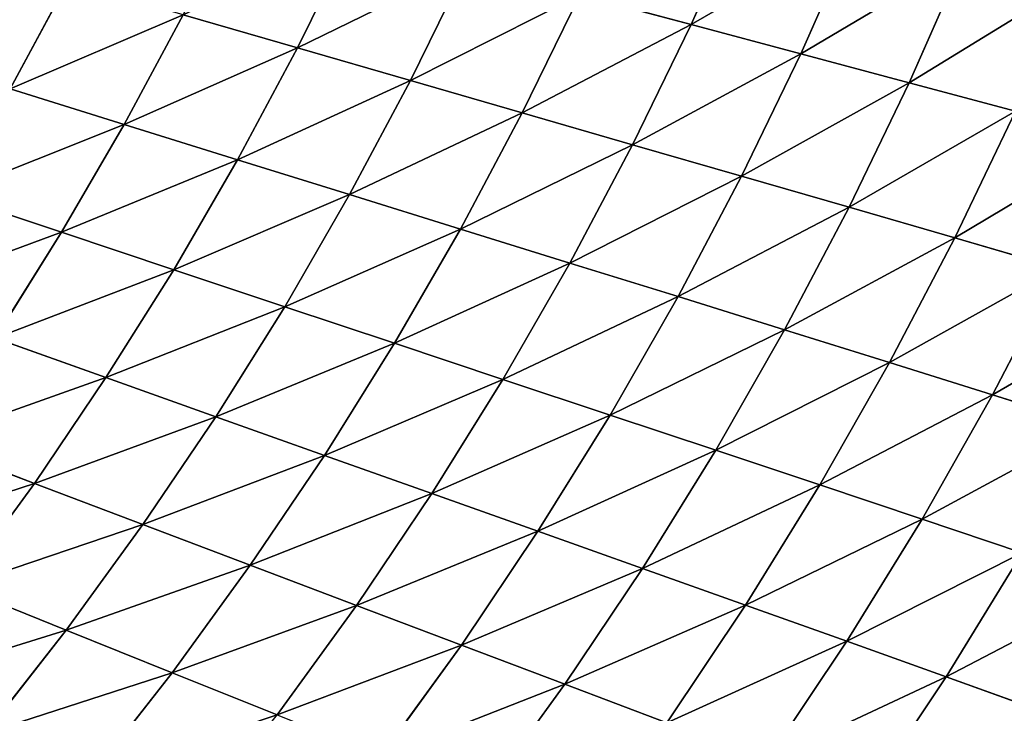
# Model space of a CAD drawing. Extents: x 0 to 605, y 0 to 400.
# Tile 868 of 1056: x 497 to 533, y 115 to 140. Entities that reach past the tile are written whole.
import ezdxf

# ---------------------------------------------------------------- set-up
doc = ezdxf.new("R2010")
doc.units = 0
doc.header["$LTSCALE"] = 25.4
doc.layers.get('0').update_dxf_attribs({"linetype": 'CONTINUOUS'})

# ---------------------------------------------------------------- blocks, each defined once
blk = doc.blocks.new('ATLANTA610_-_S_STL')
at = {"color": 0}
for p, q in [((534.825, 63.555, 284.774), (531.265, 60.964, 283.492)), ((534.825, 63.555, 284.774), (531.265, 60.964, 283.492)), ((531.265, 60.964, 283.492), (527.626, 58.526, 282.189)), ((531.265, 60.964, 283.492), (527.626, 58.526, 282.189)), ((531.265, 60.964, 283.492), (528.303, 61.036, 287.94)), ((531.265, 60.964, 283.492), (528.303, 61.036, 287.94)), ((534.054, 60.902, 278.951), (531.265, 60.964, 283.492)), ((534.054, 60.902, 278.951), (531.265, 60.964, 283.492)), ((534.054, 60.902, 278.951), (530.382, 58.467, 277.718)), ((534.054, 60.902, 278.951), (530.382, 58.467, 277.718)), ((536.67, 60.85, 274.322), (532.968, 58.419, 273.16)), ((536.67, 60.85, 274.322), (532.968, 58.419, 273.16)), ((527.626, 58.526, 282.189), (523.917, 56.236, 280.866)), ((527.626, 58.526, 282.189), (523.917, 56.236, 280.866)), ((524.702, 58.594, 286.57), (527.626, 58.526, 282.189)), ((524.702, 58.594, 286.57), (527.626, 58.526, 282.189)), ((530.382, 58.467, 277.718), (526.638, 56.181, 276.465)), ((530.382, 58.467, 277.718), (526.638, 56.181, 276.465)), ((527.626, 58.526, 282.189), (530.382, 58.467, 277.718)), ((527.626, 58.526, 282.189), (530.382, 58.467, 277.718)), ((530.382, 58.467, 277.718), (532.968, 58.419, 273.16)), ((530.382, 58.467, 277.718), (532.968, 58.419, 273.16)), ((532.968, 58.419, 273.16), (529.192, 56.136, 271.979)), ((532.968, 58.419, 273.16), (529.192, 56.136, 271.979)), ((535.385, 58.381, 268.521), (531.581, 56.101, 267.414)), ((535.385, 58.381, 268.521), (531.581, 56.101, 267.414)), ((532.968, 58.419, 273.16), (535.385, 58.381, 268.521)), ((532.968, 58.419, 273.16), (535.385, 58.381, 268.521)), ((521.032, 56.301, 285.178), (517.299, 54.15, 283.765)), ((521.032, 56.301, 285.178), (517.299, 54.15, 283.765)), ((523.917, 56.236, 280.866), (521.032, 56.301, 285.178)), ((523.917, 56.236, 280.866), (521.032, 56.301, 285.178)), ((523.917, 56.236, 280.866), (520.144, 54.088, 279.523)), ((523.917, 56.236, 280.866), (520.144, 54.088, 279.523)), ((526.638, 56.181, 276.465), (522.828, 54.037, 275.193)), ((526.638, 56.181, 276.465), (522.828, 54.037, 275.193)), ((526.638, 56.181, 276.465), (523.917, 56.236, 280.866)), ((526.638, 56.181, 276.465), (523.917, 56.236, 280.866)), ((529.192, 56.136, 271.979), (525.349, 53.995, 270.781)), ((529.192, 56.136, 271.979), (525.349, 53.995, 270.781)), ((529.192, 56.136, 271.979), (526.638, 56.181, 276.465)), ((529.192, 56.136, 271.979), (526.638, 56.181, 276.465)), ((531.581, 56.101, 267.414), (527.709, 53.964, 266.291)), ((531.581, 56.101, 267.414), (527.709, 53.964, 266.291)), ((531.581, 56.101, 267.414), (529.192, 56.136, 271.979)), ((531.581, 56.101, 267.414), (529.192, 56.136, 271.979)), ((533.806, 56.078, 262.776), (529.908, 53.943, 261.729)), ((533.806, 56.078, 262.776), (529.908, 53.943, 261.729)), ((533.806, 56.078, 262.776), (531.581, 56.101, 267.414)), ((533.806, 56.078, 262.776), (531.581, 56.101, 267.414)), ((517.299, 54.15, 283.765), (513.508, 52.134, 282.331)), ((517.299, 54.15, 283.765), (513.508, 52.134, 282.331)), ((514.296, 54.221, 287.916), (517.299, 54.15, 283.765)), ((514.296, 54.221, 287.916), (517.299, 54.15, 283.765)), ((517.299, 54.15, 283.765), (520.144, 54.088, 279.523)), ((517.299, 54.15, 283.765), (520.144, 54.088, 279.523)), ((520.144, 54.088, 279.523), (516.311, 52.076, 278.16)), ((520.144, 54.088, 279.523), (516.311, 52.076, 278.16)), ((522.828, 54.037, 275.193), (518.957, 52.027, 273.904)), ((522.828, 54.037, 275.193), (518.957, 52.027, 273.904)), ((520.144, 54.088, 279.523), (522.828, 54.037, 275.193)), ((520.144, 54.088, 279.523), (522.828, 54.037, 275.193)), ((525.349, 53.995, 270.781), (521.445, 51.989, 269.566)), ((525.349, 53.995, 270.781), (521.445, 51.989, 269.566)), ((522.828, 54.037, 275.193), (525.349, 53.995, 270.781)), ((522.828, 54.037, 275.193), (525.349, 53.995, 270.781)), ((527.709, 53.964, 266.291), (523.774, 51.96, 265.152)), ((527.709, 53.964, 266.291), (523.774, 51.96, 265.152)), ((525.349, 53.995, 270.781), (527.709, 53.964, 266.291)), ((525.349, 53.995, 270.781), (527.709, 53.964, 266.291)), ((529.908, 53.943, 261.729), (525.946, 51.942, 260.668)), ((529.908, 53.943, 261.729), (525.946, 51.942, 260.668)), ((527.709, 53.964, 266.291), (529.908, 53.943, 261.729)), ((527.709, 53.964, 266.291), (529.908, 53.943, 261.729)), ((529.908, 53.943, 261.729), (531.947, 53.933, 257.101)), ((529.908, 53.943, 261.729), (531.947, 53.933, 257.101)), ((513.508, 52.134, 282.331), (509.665, 50.246, 280.878)), ((513.508, 52.134, 282.331), (509.665, 50.246, 280.878)), ((513.508, 52.134, 282.331), (510.55, 52.201, 286.413)), ((513.508, 52.134, 282.331), (510.55, 52.201, 286.413)), ((516.311, 52.076, 278.16), (512.425, 50.191, 276.779)), ((516.311, 52.076, 278.16), (512.425, 50.191, 276.779)), ((516.311, 52.076, 278.16), (513.508, 52.134, 282.331)), ((516.311, 52.076, 278.16), (513.508, 52.134, 282.331)), ((518.957, 52.027, 273.904), (515.031, 50.146, 272.597)), ((518.957, 52.027, 273.904), (515.031, 50.146, 272.597)), ((518.957, 52.027, 273.904), (516.311, 52.076, 278.16)), ((518.957, 52.027, 273.904), (516.311, 52.076, 278.16)), ((521.445, 51.989, 269.566), (517.483, 50.111, 268.335)), ((521.445, 51.989, 269.566), (517.483, 50.111, 268.335)), ((521.445, 51.989, 269.566), (518.957, 52.027, 273.904)), ((521.445, 51.989, 269.566), (518.957, 52.027, 273.904)), ((523.774, 51.96, 265.152), (519.781, 50.085, 263.998)), ((523.774, 51.96, 265.152), (519.781, 50.085, 263.998)), ((523.774, 51.96, 265.152), (521.445, 51.989, 269.566)), ((523.774, 51.96, 265.152), (521.445, 51.989, 269.566)), ((525.946, 51.942, 260.668), (521.925, 50.069, 259.593)), ((525.946, 51.942, 260.668), (521.925, 50.069, 259.593)), ((525.946, 51.942, 260.668), (523.774, 51.96, 265.152)), ((525.946, 51.942, 260.668), (523.774, 51.96, 265.152)), ((527.962, 51.935, 256.119), (525.946, 51.942, 260.668)), ((527.962, 51.935, 256.119), (525.946, 51.942, 260.668)), ((506.753, 50.309, 284.889), (502.91, 48.538, 283.345)), ((506.753, 50.309, 284.889), (502.91, 48.538, 283.345)), ((509.665, 50.246, 280.878), (505.774, 48.478, 279.405)), ((509.665, 50.246, 280.878), (505.774, 48.478, 279.405)), ((506.753, 50.309, 284.889), (509.665, 50.246, 280.878)), ((506.753, 50.309, 284.889), (509.665, 50.246, 280.878)), ((512.425, 50.191, 276.779), (508.49, 48.427, 275.38)), ((512.425, 50.191, 276.779), (508.49, 48.427, 275.38)), ((509.665, 50.246, 280.878), (512.425, 50.191, 276.779)), ((509.665, 50.246, 280.878), (512.425, 50.191, 276.779)), ((515.031, 50.146, 272.597), (511.056, 48.385, 271.273)), ((515.031, 50.146, 272.597), (511.056, 48.385, 271.273)), ((512.425, 50.191, 276.779), (515.031, 50.146, 272.597)), ((512.425, 50.191, 276.779), (515.031, 50.146, 272.597)), ((515.031, 50.146, 272.597), (517.483, 50.111, 268.335)), ((515.031, 50.146, 272.597), (517.483, 50.111, 268.335)), ((517.483, 50.111, 268.335), (513.47, 48.353, 267.088)), ((517.483, 50.111, 268.335), (513.47, 48.353, 267.088)), ((519.781, 50.085, 263.998), (515.734, 48.329, 262.83)), ((519.781, 50.085, 263.998), (515.734, 48.329, 262.83)), ((517.483, 50.111, 268.335), (519.781, 50.085, 263.998)), ((517.483, 50.111, 268.335), (519.781, 50.085, 263.998)), ((521.925, 50.069, 259.593), (517.849, 48.316, 258.505)), ((521.925, 50.069, 259.593), (517.849, 48.316, 258.505)), ((519.781, 50.085, 263.998), (521.925, 50.069, 259.593)), ((519.781, 50.085, 263.998), (521.925, 50.069, 259.593)), ((521.925, 50.069, 259.593), (523.916, 50.064, 255.124)), ((521.925, 50.069, 259.593), (523.916, 50.064, 255.124)), ((502.91, 48.538, 283.345), (499.024, 46.88, 281.781)), ((502.91, 48.538, 283.345), (499.024, 46.88, 281.781)), ((502.91, 48.538, 283.345), (499.901, 48.606, 287.194)), ((502.91, 48.538, 283.345), (499.901, 48.606, 287.194)), ((505.774, 48.478, 279.405), (501.839, 46.824, 277.915)), ((505.774, 48.478, 279.405), (501.839, 46.824, 277.915)), ((505.774, 48.478, 279.405), (502.91, 48.538, 283.345)), ((505.774, 48.478, 279.405), (502.91, 48.538, 283.345)), ((508.49, 48.427, 275.38), (504.509, 46.777, 273.964)), ((508.49, 48.427, 275.38), (504.509, 46.777, 273.964)), ((508.49, 48.427, 275.38), (505.774, 48.478, 279.405)), ((508.49, 48.427, 275.38), (505.774, 48.478, 279.405)), ((511.056, 48.385, 271.273), (507.034, 46.738, 269.934)), ((511.056, 48.385, 271.273), (507.034, 46.738, 269.934)), ((511.056, 48.385, 271.273), (508.49, 48.427, 275.38)), ((511.056, 48.385, 271.273), (508.49, 48.427, 275.38)), ((513.47, 48.353, 267.088), (509.41, 46.708, 265.826)), ((513.47, 48.353, 267.088), (509.41, 46.708, 265.826)), ((513.47, 48.353, 267.088), (511.056, 48.385, 271.273)), ((513.47, 48.353, 267.088), (511.056, 48.385, 271.273)), ((515.734, 48.329, 262.83), (513.47, 48.353, 267.088)), ((515.734, 48.329, 262.83), (513.47, 48.353, 267.088)), ((515.734, 48.329, 262.83), (511.639, 46.687, 261.648)), ((515.734, 48.329, 262.83), (511.639, 46.687, 261.648)), ((517.849, 48.316, 258.505), (515.734, 48.329, 262.83)), ((517.849, 48.316, 258.505), (515.734, 48.329, 262.83)), ((496.068, 46.944, 285.56), (499.024, 46.88, 281.781)), ((496.068, 46.944, 285.56), (499.024, 46.88, 281.781)), ((499.024, 46.88, 281.781), (495.099, 45.329, 280.2)), ((499.024, 46.88, 281.781), (495.099, 45.329, 280.2)), ((501.839, 46.824, 277.915), (497.863, 45.277, 276.407)), ((501.839, 46.824, 277.915), (497.863, 45.277, 276.407)), ((499.024, 46.88, 281.781), (501.839, 46.824, 277.915)), ((499.024, 46.88, 281.781), (501.839, 46.824, 277.915)), ((504.509, 46.777, 273.964), (500.487, 45.233, 272.532)), ((504.509, 46.777, 273.964), (500.487, 45.233, 272.532)), ((501.839, 46.824, 277.915), (504.509, 46.777, 273.964)), ((501.839, 46.824, 277.915), (504.509, 46.777, 273.964)), ((507.034, 46.738, 269.934), (502.968, 45.197, 268.579)), ((507.034, 46.738, 269.934), (502.968, 45.197, 268.579)), ((504.509, 46.777, 273.964), (507.034, 46.738, 269.934)), ((504.509, 46.777, 273.964), (507.034, 46.738, 269.934)), ((509.41, 46.708, 265.826), (505.305, 45.169, 264.551)), ((509.41, 46.708, 265.826), (505.305, 45.169, 264.551)), ((507.034, 46.738, 269.934), (509.41, 46.708, 265.826)), ((507.034, 46.738, 269.934), (509.41, 46.708, 265.826)), ((511.639, 46.687, 261.648), (507.499, 45.151, 260.453)), ((511.639, 46.687, 261.648), (507.499, 45.151, 260.453)), ((509.41, 46.708, 265.826), (511.639, 46.687, 261.648)), ((509.41, 46.708, 265.826), (511.639, 46.687, 261.648)), ((511.639, 46.687, 261.648), (513.723, 46.675, 257.404)), ((511.639, 46.687, 261.648), (513.723, 46.675, 257.404)), ((497.863, 45.277, 276.407), (493.85, 43.83, 274.883)), ((497.863, 45.277, 276.407), (493.85, 43.83, 274.883)), ((497.863, 45.277, 276.407), (495.099, 45.329, 280.2)), ((497.863, 45.277, 276.407), (495.099, 45.329, 280.2)), ((500.487, 45.233, 272.532), (496.426, 43.789, 271.084)), ((500.487, 45.233, 272.532), (496.426, 43.789, 271.084)), ((500.487, 45.233, 272.532), (497.863, 45.277, 276.407)), ((500.487, 45.233, 272.532), (497.863, 45.277, 276.407)), ((502.968, 45.197, 268.579), (498.863, 43.756, 267.209)), ((502.968, 45.197, 268.579), (498.863, 43.756, 267.209)), ((502.968, 45.197, 268.579), (500.487, 45.233, 272.532)), ((502.968, 45.197, 268.579), (500.487, 45.233, 272.532)), ((505.305, 45.169, 264.551), (501.159, 43.73, 263.261)), ((505.305, 45.169, 264.551), (501.159, 43.73, 263.261)), ((505.305, 45.169, 264.551), (502.968, 45.197, 268.579)), ((505.305, 45.169, 264.551), (502.968, 45.197, 268.579)), ((507.499, 45.151, 260.453), (503.316, 43.713, 259.245)), ((507.499, 45.151, 260.453), (503.316, 43.713, 259.245)), ((507.499, 45.151, 260.453), (505.305, 45.169, 264.551)), ((507.499, 45.151, 260.453), (505.305, 45.169, 264.551)), ((509.55, 45.14, 256.29), (507.499, 45.151, 260.453)), ((509.55, 45.14, 256.29), (507.499, 45.151, 260.453)), ((498.863, 43.756, 267.209), (494.721, 42.407, 265.825)), ((498.863, 43.756, 267.209), (494.721, 42.407, 265.825)), ((496.426, 43.789, 271.084), (498.863, 43.756, 267.209)), ((496.426, 43.789, 271.084), (498.863, 43.756, 267.209)), ((501.159, 43.73, 263.261), (496.975, 42.384, 261.958)), ((501.159, 43.73, 263.261), (496.975, 42.384, 261.958)), ((498.863, 43.756, 267.209), (501.159, 43.73, 263.261)), ((498.863, 43.756, 267.209), (501.159, 43.73, 263.261)), ((501.159, 43.73, 263.261), (503.316, 43.713, 259.245)), ((501.159, 43.73, 263.261), (503.316, 43.713, 259.245)), ((499.093, 42.369, 258.024), (496.975, 42.384, 261.958)), ((499.093, 42.369, 258.024), (496.975, 42.384, 261.958))]:
    blk.add_line(p, q, dxfattribs=at)
mesh = blk.add_polyface(dxfattribs=at)
corners = [(531.827, 63.63, 289.288), (538.3, 66.302, 286.036), (534.825, 63.555, 284.774), (535.267, 66.38, 290.615)]
mesh.append_faces([[corners[k] for k in face] for face in [(0, 1, 2), (1, 0, 3)]], dxfattribs={"vtx0": -1, "color": 0})
mesh = blk.add_polyface(dxfattribs=at)
corners = [(528.303, 61.036, 287.94), (534.825, 63.555, 284.774), (531.265, 60.964, 283.492), (531.827, 63.63, 289.288)]
mesh.append_faces([[corners[k] for k in face] for face in [(0, 1, 2), (1, 0, 3)]], dxfattribs={"vtx0": -1, "color": 0})
mesh = blk.add_polyface(dxfattribs=at)
corners = [(531.265, 60.964, 283.492), (537.648, 63.49, 280.165), (534.054, 60.902, 278.951), (534.825, 63.555, 284.774)]
mesh.append_faces([[corners[k] for k in face] for face in [(0, 1, 2), (1, 0, 3)]], dxfattribs={"vtx0": -1, "color": 0})
mesh = blk.add_polyface(dxfattribs=at)
corners = [(524.702, 58.594, 286.57), (531.265, 60.964, 283.492), (527.626, 58.526, 282.189), (528.303, 61.036, 287.94)]
mesh.append_faces([[corners[k] for k in face] for face in [(0, 1, 2), (1, 0, 3)]], dxfattribs={"vtx0": -1, "color": 0})
mesh = blk.add_polyface(dxfattribs=at)
corners = [(527.626, 58.526, 282.189), (534.054, 60.902, 278.951), (530.382, 58.467, 277.718), (531.265, 60.964, 283.492)]
mesh.append_faces([[corners[k] for k in face] for face in [(0, 1, 2), (1, 0, 3)]], dxfattribs={"vtx0": -1, "color": 0})
mesh = blk.add_polyface(dxfattribs=at)
corners = [(530.382, 58.467, 277.718), (536.67, 60.85, 274.322), (532.968, 58.419, 273.16), (534.054, 60.902, 278.951)]
mesh.append_faces([[corners[k] for k in face] for face in [(0, 1, 2), (1, 0, 3)]], dxfattribs={"vtx0": -1, "color": 0})
mesh = blk.add_polyface(dxfattribs=at)
corners = [(532.968, 58.419, 273.16), (539.114, 60.809, 269.611), (535.385, 58.381, 268.521), (536.67, 60.85, 274.322)]
mesh.append_faces([[corners[k] for k in face] for face in [(0, 1, 2), (1, 0, 3)]], dxfattribs={"vtx0": -1, "color": 0})
mesh = blk.add_polyface(dxfattribs=at)
corners = [(521.032, 56.301, 285.178), (527.626, 58.526, 282.189), (523.917, 56.236, 280.866), (524.702, 58.594, 286.57)]
mesh.append_faces([[corners[k] for k in face] for face in [(0, 1, 2), (1, 0, 3)]], dxfattribs={"vtx0": -1, "color": 0})
mesh = blk.add_polyface(dxfattribs=at)
corners = [(523.917, 56.236, 280.866), (530.382, 58.467, 277.718), (526.638, 56.181, 276.465), (527.626, 58.526, 282.189)]
mesh.append_faces([[corners[k] for k in face] for face in [(0, 1, 2), (1, 0, 3)]], dxfattribs={"vtx0": -1, "color": 0})
mesh = blk.add_polyface(dxfattribs=at)
corners = [(526.638, 56.181, 276.465), (532.968, 58.419, 273.16), (529.192, 56.136, 271.979), (530.382, 58.467, 277.718)]
mesh.append_faces([[corners[k] for k in face] for face in [(0, 1, 2), (1, 0, 3)]], dxfattribs={"vtx0": -1, "color": 0})
mesh = blk.add_polyface(dxfattribs=at)
corners = [(529.192, 56.136, 271.979), (535.385, 58.381, 268.521), (531.581, 56.101, 267.414), (532.968, 58.419, 273.16)]
mesh.append_faces([[corners[k] for k in face] for face in [(0, 1, 2), (1, 0, 3)]], dxfattribs={"vtx0": -1, "color": 0})
mesh = blk.add_polyface(dxfattribs=at)
corners = [(531.581, 56.101, 267.414), (537.633, 58.354, 263.808), (533.806, 56.078, 262.776), (535.385, 58.381, 268.521)]
mesh.append_faces([[corners[k] for k in face] for face in [(0, 1, 2), (1, 0, 3)]], dxfattribs={"vtx0": -1, "color": 0})
mesh = blk.add_polyface(dxfattribs=at)
corners = [(514.296, 54.221, 287.916), (521.032, 56.301, 285.178), (517.299, 54.15, 283.765), (517.985, 56.376, 289.397)]
mesh.append_faces([[corners[k] for k in face] for face in [(0, 1, 2), (1, 0, 3)]], dxfattribs={"vtx0": -1, "color": 0})
mesh = blk.add_polyface(dxfattribs=at)
corners = [(517.299, 54.15, 283.765), (523.917, 56.236, 280.866), (520.144, 54.088, 279.523), (521.032, 56.301, 285.178)]
mesh.append_faces([[corners[k] for k in face] for face in [(0, 1, 2), (1, 0, 3)]], dxfattribs={"vtx0": -1, "color": 0})
mesh = blk.add_polyface(dxfattribs=at)
corners = [(520.144, 54.088, 279.523), (526.638, 56.181, 276.465), (522.828, 54.037, 275.193), (523.917, 56.236, 280.866)]
mesh.append_faces([[corners[k] for k in face] for face in [(0, 1, 2), (1, 0, 3)]], dxfattribs={"vtx0": -1, "color": 0})
mesh = blk.add_polyface(dxfattribs=at)
corners = [(522.828, 54.037, 275.193), (529.192, 56.136, 271.979), (525.349, 53.995, 270.781), (526.638, 56.181, 276.465)]
mesh.append_faces([[corners[k] for k in face] for face in [(0, 1, 2), (1, 0, 3)]], dxfattribs={"vtx0": -1, "color": 0})
mesh = blk.add_polyface(dxfattribs=at)
corners = [(525.349, 53.995, 270.781), (531.581, 56.101, 267.414), (527.709, 53.964, 266.291), (529.192, 56.136, 271.979)]
mesh.append_faces([[corners[k] for k in face] for face in [(0, 1, 2), (1, 0, 3)]], dxfattribs={"vtx0": -1, "color": 0})
mesh = blk.add_polyface(dxfattribs=at)
corners = [(527.709, 53.964, 266.291), (533.806, 56.078, 262.776), (529.908, 53.943, 261.729), (531.581, 56.101, 267.414)]
mesh.append_faces([[corners[k] for k in face] for face in [(0, 1, 2), (1, 0, 3)]], dxfattribs={"vtx0": -1, "color": 0})
mesh = blk.add_polyface(dxfattribs=at)
corners = [(529.908, 53.943, 261.729), (535.867, 56.065, 258.07), (531.947, 53.933, 257.101), (533.806, 56.078, 262.776)]
mesh.append_faces([[corners[k] for k in face] for face in [(0, 1, 2), (1, 0, 3)]], dxfattribs={"vtx0": -1, "color": 0})
mesh = blk.add_polyface(dxfattribs=at)
corners = [(510.55, 52.201, 286.413), (517.299, 54.15, 283.765), (513.508, 52.134, 282.331), (514.296, 54.221, 287.916)]
mesh.append_faces([[corners[k] for k in face] for face in [(0, 1, 2), (1, 0, 3)]], dxfattribs={"vtx0": -1, "color": 0})
mesh = blk.add_polyface(dxfattribs=at)
corners = [(513.508, 52.134, 282.331), (520.144, 54.088, 279.523), (516.311, 52.076, 278.16), (517.299, 54.15, 283.765)]
mesh.append_faces([[corners[k] for k in face] for face in [(0, 1, 2), (1, 0, 3)]], dxfattribs={"vtx0": -1, "color": 0})
mesh = blk.add_polyface(dxfattribs=at)
corners = [(516.311, 52.076, 278.16), (522.828, 54.037, 275.193), (518.957, 52.027, 273.904), (520.144, 54.088, 279.523)]
mesh.append_faces([[corners[k] for k in face] for face in [(0, 1, 2), (1, 0, 3)]], dxfattribs={"vtx0": -1, "color": 0})
mesh = blk.add_polyface(dxfattribs=at)
corners = [(518.957, 52.027, 273.904), (525.349, 53.995, 270.781), (521.445, 51.989, 269.566), (522.828, 54.037, 275.193)]
mesh.append_faces([[corners[k] for k in face] for face in [(0, 1, 2), (1, 0, 3)]], dxfattribs={"vtx0": -1, "color": 0})
mesh = blk.add_polyface(dxfattribs=at)
corners = [(521.445, 51.989, 269.566), (527.709, 53.964, 266.291), (523.774, 51.96, 265.152), (525.349, 53.995, 270.781)]
mesh.append_faces([[corners[k] for k in face] for face in [(0, 1, 2), (1, 0, 3)]], dxfattribs={"vtx0": -1, "color": 0})
mesh = blk.add_polyface(dxfattribs=at)
corners = [(523.774, 51.96, 265.152), (529.908, 53.943, 261.729), (525.946, 51.942, 260.668), (527.709, 53.964, 266.291)]
mesh.append_faces([[corners[k] for k in face] for face in [(0, 1, 2), (1, 0, 3)]], dxfattribs={"vtx0": -1, "color": 0})
mesh = blk.add_polyface(dxfattribs=at)
corners = [(525.946, 51.942, 260.668), (531.947, 53.933, 257.101), (527.962, 51.935, 256.119), (529.908, 53.943, 261.729)]
mesh.append_faces([[corners[k] for k in face] for face in [(0, 1, 2), (1, 0, 3)]], dxfattribs={"vtx0": -1, "color": 0})
mesh = blk.add_polyface(dxfattribs=at)
corners = [(506.753, 50.309, 284.889), (513.508, 52.134, 282.331), (509.665, 50.246, 280.878), (510.55, 52.201, 286.413)]
mesh.append_faces([[corners[k] for k in face] for face in [(0, 1, 2), (1, 0, 3)]], dxfattribs={"vtx0": -1, "color": 0})
mesh = blk.add_polyface(dxfattribs=at)
corners = [(509.665, 50.246, 280.878), (516.311, 52.076, 278.16), (512.425, 50.191, 276.779), (513.508, 52.134, 282.331)]
mesh.append_faces([[corners[k] for k in face] for face in [(0, 1, 2), (1, 0, 3)]], dxfattribs={"vtx0": -1, "color": 0})
mesh = blk.add_polyface(dxfattribs=at)
corners = [(512.425, 50.191, 276.779), (518.957, 52.027, 273.904), (515.031, 50.146, 272.597), (516.311, 52.076, 278.16)]
mesh.append_faces([[corners[k] for k in face] for face in [(0, 1, 2), (1, 0, 3)]], dxfattribs={"vtx0": -1, "color": 0})
mesh = blk.add_polyface(dxfattribs=at)
corners = [(515.031, 50.146, 272.597), (521.445, 51.989, 269.566), (517.483, 50.111, 268.335), (518.957, 52.027, 273.904)]
mesh.append_faces([[corners[k] for k in face] for face in [(0, 1, 2), (1, 0, 3)]], dxfattribs={"vtx0": -1, "color": 0})
mesh = blk.add_polyface(dxfattribs=at)
corners = [(517.483, 50.111, 268.335), (523.774, 51.96, 265.152), (519.781, 50.085, 263.998), (521.445, 51.989, 269.566)]
mesh.append_faces([[corners[k] for k in face] for face in [(0, 1, 2), (1, 0, 3)]], dxfattribs={"vtx0": -1, "color": 0})
mesh = blk.add_polyface(dxfattribs=at)
corners = [(519.781, 50.085, 263.998), (525.946, 51.942, 260.668), (521.925, 50.069, 259.593), (523.774, 51.96, 265.152)]
mesh.append_faces([[corners[k] for k in face] for face in [(0, 1, 2), (1, 0, 3)]], dxfattribs={"vtx0": -1, "color": 0})
mesh = blk.add_polyface(dxfattribs=at)
corners = [(521.925, 50.069, 259.593), (527.962, 51.935, 256.119), (523.916, 50.064, 255.124), (525.946, 51.942, 260.668)]
mesh.append_faces([[corners[k] for k in face] for face in [(0, 1, 2), (1, 0, 3)]], dxfattribs={"vtx0": -1, "color": 0})
mesh = blk.add_polyface(dxfattribs=at)
corners = [(499.901, 48.606, 287.194), (506.753, 50.309, 284.889), (502.91, 48.538, 283.345), (503.693, 50.382, 288.808)]
mesh.append_faces([[corners[k] for k in face] for face in [(0, 1, 2), (1, 0, 3)]], dxfattribs={"vtx0": -1, "color": 0})
mesh = blk.add_polyface(dxfattribs=at)
corners = [(502.91, 48.538, 283.345), (509.665, 50.246, 280.878), (505.774, 48.478, 279.405), (506.753, 50.309, 284.889)]
mesh.append_faces([[corners[k] for k in face] for face in [(0, 1, 2), (1, 0, 3)]], dxfattribs={"vtx0": -1, "color": 0})
mesh = blk.add_polyface(dxfattribs=at)
corners = [(505.774, 48.478, 279.405), (512.425, 50.191, 276.779), (508.49, 48.427, 275.38), (509.665, 50.246, 280.878)]
mesh.append_faces([[corners[k] for k in face] for face in [(0, 1, 2), (1, 0, 3)]], dxfattribs={"vtx0": -1, "color": 0})
mesh = blk.add_polyface(dxfattribs=at)
corners = [(508.49, 48.427, 275.38), (515.031, 50.146, 272.597), (511.056, 48.385, 271.273), (512.425, 50.191, 276.779)]
mesh.append_faces([[corners[k] for k in face] for face in [(0, 1, 2), (1, 0, 3)]], dxfattribs={"vtx0": -1, "color": 0})
mesh = blk.add_polyface(dxfattribs=at)
corners = [(511.056, 48.385, 271.273), (517.483, 50.111, 268.335), (513.47, 48.353, 267.088), (515.031, 50.146, 272.597)]
mesh.append_faces([[corners[k] for k in face] for face in [(0, 1, 2), (1, 0, 3)]], dxfattribs={"vtx0": -1, "color": 0})
mesh = blk.add_polyface(dxfattribs=at)
corners = [(513.47, 48.353, 267.088), (519.781, 50.085, 263.998), (515.734, 48.329, 262.83), (517.483, 50.111, 268.335)]
mesh.append_faces([[corners[k] for k in face] for face in [(0, 1, 2), (1, 0, 3)]], dxfattribs={"vtx0": -1, "color": 0})
mesh = blk.add_polyface(dxfattribs=at)
corners = [(515.734, 48.329, 262.83), (521.925, 50.069, 259.593), (517.849, 48.316, 258.505), (519.781, 50.085, 263.998)]
mesh.append_faces([[corners[k] for k in face] for face in [(0, 1, 2), (1, 0, 3)]], dxfattribs={"vtx0": -1, "color": 0})
mesh = blk.add_polyface(dxfattribs=at)
corners = [(517.849, 48.316, 258.505), (523.916, 50.064, 255.124), (519.815, 48.312, 254.117), (521.925, 50.069, 259.593)]
mesh.append_faces([[corners[k] for k in face] for face in [(0, 1, 2), (1, 0, 3)]], dxfattribs={"vtx0": -1, "color": 0})
mesh = blk.add_polyface(dxfattribs=at)
corners = [(496.068, 46.944, 285.56), (502.91, 48.538, 283.345), (499.024, 46.88, 281.781), (499.901, 48.606, 287.194)]
mesh.append_faces([[corners[k] for k in face] for face in [(0, 1, 2), (1, 0, 3)]], dxfattribs={"vtx0": -1, "color": 0})
mesh = blk.add_polyface(dxfattribs=at)
corners = [(499.024, 46.88, 281.781), (505.774, 48.478, 279.405), (501.839, 46.824, 277.915), (502.91, 48.538, 283.345)]
mesh.append_faces([[corners[k] for k in face] for face in [(0, 1, 2), (1, 0, 3)]], dxfattribs={"vtx0": -1, "color": 0})
mesh = blk.add_polyface(dxfattribs=at)
corners = [(501.839, 46.824, 277.915), (508.49, 48.427, 275.38), (504.509, 46.777, 273.964), (505.774, 48.478, 279.405)]
mesh.append_faces([[corners[k] for k in face] for face in [(0, 1, 2), (1, 0, 3)]], dxfattribs={"vtx0": -1, "color": 0})
mesh = blk.add_polyface(dxfattribs=at)
corners = [(504.509, 46.777, 273.964), (511.056, 48.385, 271.273), (507.034, 46.738, 269.934), (508.49, 48.427, 275.38)]
mesh.append_faces([[corners[k] for k in face] for face in [(0, 1, 2), (1, 0, 3)]], dxfattribs={"vtx0": -1, "color": 0})
mesh = blk.add_polyface(dxfattribs=at)
corners = [(507.034, 46.738, 269.934), (513.47, 48.353, 267.088), (509.41, 46.708, 265.826), (511.056, 48.385, 271.273)]
mesh.append_faces([[corners[k] for k in face] for face in [(0, 1, 2), (1, 0, 3)]], dxfattribs={"vtx0": -1, "color": 0})
mesh = blk.add_polyface(dxfattribs=at)
corners = [(509.41, 46.708, 265.826), (515.734, 48.329, 262.83), (511.639, 46.687, 261.648), (513.47, 48.353, 267.088)]
mesh.append_faces([[corners[k] for k in face] for face in [(0, 1, 2), (1, 0, 3)]], dxfattribs={"vtx0": -1, "color": 0})
mesh = blk.add_polyface(dxfattribs=at)
corners = [(511.639, 46.687, 261.648), (517.849, 48.316, 258.505), (513.723, 46.675, 257.404), (515.734, 48.329, 262.83)]
mesh.append_faces([[corners[k] for k in face] for face in [(0, 1, 2), (1, 0, 3)]], dxfattribs={"vtx0": -1, "color": 0})
mesh = blk.add_polyface(dxfattribs=at)
corners = [(492.196, 45.39, 283.907), (499.024, 46.88, 281.781), (495.099, 45.329, 280.2), (496.068, 46.944, 285.56)]
mesh.append_faces([[corners[k] for k in face] for face in [(0, 1, 2), (1, 0, 3)]], dxfattribs={"vtx0": -1, "color": 0})
mesh = blk.add_polyface(dxfattribs=at)
corners = [(495.099, 45.329, 280.2), (501.839, 46.824, 277.915), (497.863, 45.277, 276.407), (499.024, 46.88, 281.781)]
mesh.append_faces([[corners[k] for k in face] for face in [(0, 1, 2), (1, 0, 3)]], dxfattribs={"vtx0": -1, "color": 0})
mesh = blk.add_polyface(dxfattribs=at)
corners = [(497.863, 45.277, 276.407), (504.509, 46.777, 273.964), (500.487, 45.233, 272.532), (501.839, 46.824, 277.915)]
mesh.append_faces([[corners[k] for k in face] for face in [(0, 1, 2), (1, 0, 3)]], dxfattribs={"vtx0": -1, "color": 0})
mesh = blk.add_polyface(dxfattribs=at)
corners = [(500.487, 45.233, 272.532), (507.034, 46.738, 269.934), (502.968, 45.197, 268.579), (504.509, 46.777, 273.964)]
mesh.append_faces([[corners[k] for k in face] for face in [(0, 1, 2), (1, 0, 3)]], dxfattribs={"vtx0": -1, "color": 0})
mesh = blk.add_polyface(dxfattribs=at)
corners = [(502.968, 45.197, 268.579), (509.41, 46.708, 265.826), (505.305, 45.169, 264.551), (507.034, 46.738, 269.934)]
mesh.append_faces([[corners[k] for k in face] for face in [(0, 1, 2), (1, 0, 3)]], dxfattribs={"vtx0": -1, "color": 0})
mesh = blk.add_polyface(dxfattribs=at)
corners = [(505.305, 45.169, 264.551), (511.639, 46.687, 261.648), (507.499, 45.151, 260.453), (509.41, 46.708, 265.826)]
mesh.append_faces([[corners[k] for k in face] for face in [(0, 1, 2), (1, 0, 3)]], dxfattribs={"vtx0": -1, "color": 0})
mesh = blk.add_polyface(dxfattribs=at)
corners = [(507.499, 45.151, 260.453), (513.723, 46.675, 257.404), (509.55, 45.14, 256.29), (511.639, 46.687, 261.648)]
mesh.append_faces([[corners[k] for k in face] for face in [(0, 1, 2), (1, 0, 3)]], dxfattribs={"vtx0": -1, "color": 0})
mesh = blk.add_polyface(dxfattribs=at)
corners = [(491.137, 43.879, 278.601), (497.863, 45.277, 276.407), (493.85, 43.83, 274.883), (495.099, 45.329, 280.2)]
mesh.append_faces([[corners[k] for k in face] for face in [(0, 1, 2), (1, 0, 3)]], dxfattribs={"vtx0": -1, "color": 0})
mesh = blk.add_polyface(dxfattribs=at)
corners = [(493.85, 43.83, 274.883), (500.487, 45.233, 272.532), (496.426, 43.789, 271.084), (497.863, 45.277, 276.407)]
mesh.append_faces([[corners[k] for k in face] for face in [(0, 1, 2), (1, 0, 3)]], dxfattribs={"vtx0": -1, "color": 0})
mesh = blk.add_polyface(dxfattribs=at)
corners = [(496.426, 43.789, 271.084), (502.968, 45.197, 268.579), (498.863, 43.756, 267.209), (500.487, 45.233, 272.532)]
mesh.append_faces([[corners[k] for k in face] for face in [(0, 1, 2), (1, 0, 3)]], dxfattribs={"vtx0": -1, "color": 0})
mesh = blk.add_polyface(dxfattribs=at)
corners = [(498.863, 43.756, 267.209), (505.305, 45.169, 264.551), (501.159, 43.73, 263.261), (502.968, 45.197, 268.579)]
mesh.append_faces([[corners[k] for k in face] for face in [(0, 1, 2), (1, 0, 3)]], dxfattribs={"vtx0": -1, "color": 0})
mesh = blk.add_polyface(dxfattribs=at)
corners = [(501.159, 43.73, 263.261), (507.499, 45.151, 260.453), (503.316, 43.713, 259.245), (505.305, 45.169, 264.551)]
mesh.append_faces([[corners[k] for k in face] for face in [(0, 1, 2), (1, 0, 3)]], dxfattribs={"vtx0": -1, "color": 0})
mesh = blk.add_polyface(dxfattribs=at)
corners = [(503.316, 43.713, 259.245), (509.55, 45.14, 256.29), (505.333, 43.705, 255.165), (507.499, 45.151, 260.453)]
mesh.append_faces([[corners[k] for k in face] for face in [(0, 1, 2), (1, 0, 3)]], dxfattribs={"vtx0": -1, "color": 0})
mesh = blk.add_polyface(dxfattribs=at)
corners = [(492.329, 42.438, 269.621), (498.863, 43.756, 267.209), (494.721, 42.407, 265.825), (496.426, 43.789, 271.084)]
mesh.append_faces([[corners[k] for k in face] for face in [(0, 1, 2), (1, 0, 3)]], dxfattribs={"vtx0": -1, "color": 0})
mesh = blk.add_polyface(dxfattribs=at)
corners = [(494.721, 42.407, 265.825), (501.159, 43.73, 263.261), (496.975, 42.384, 261.958), (498.863, 43.756, 267.209)]
mesh.append_faces([[corners[k] for k in face] for face in [(0, 1, 2), (1, 0, 3)]], dxfattribs={"vtx0": -1, "color": 0})
mesh = blk.add_polyface(dxfattribs=at)
corners = [(496.975, 42.384, 261.958), (503.316, 43.713, 259.245), (499.093, 42.369, 258.024), (501.159, 43.73, 263.261)]
mesh.append_faces([[corners[k] for k in face] for face in [(0, 1, 2), (1, 0, 3)]], dxfattribs={"vtx0": -1, "color": 0})
mesh = blk.add_polyface(dxfattribs=at)
corners = [(492.755, 41.124, 260.642), (499.093, 42.369, 258.024), (494.834, 41.11, 256.792), (496.975, 42.384, 261.958)]
mesh.append_faces([[corners[k] for k in face] for face in [(0, 1, 2), (1, 0, 3)]], dxfattribs={"vtx0": -1, "color": 0})

msp = doc.modelspace()

# ---------------------------------------------------------------- block references
at = {"color": 254, "extrusion": (0, -1, 5.55112e-17)}
msp.add_blockref('ATLANTA610_-_S_STL', (-0.269, -0.066, -399.883), dxfattribs=at)

doc.saveas('drawing.dxf')
